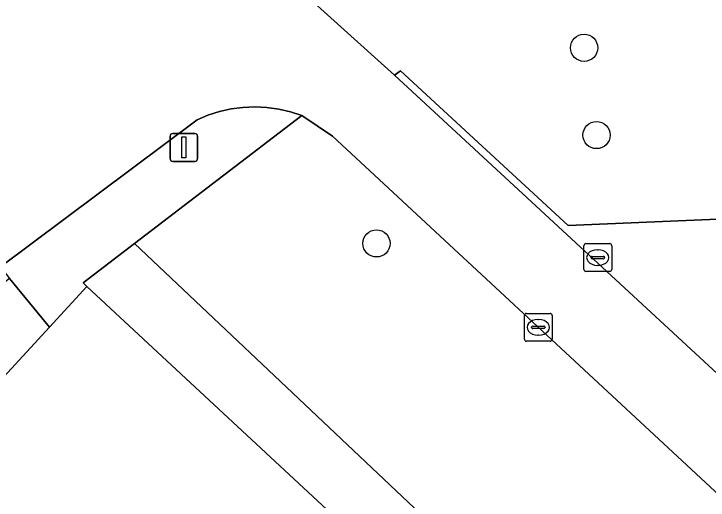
# Model space of a CAD drawing. Extents: x 159217 to 160349, y 381246 to 382172.
# Drawn here: x 159690.72 to 159715.66, y 381631.87 to 381649.33 of the extents above; entities that cross this region are included whole.
import ezdxf

# ---------------------------------------------------------------- set-up
doc = ezdxf.new("R2010")
doc.units = 0
for name, color, linetype in [('IMGEO_Boom', 7, 'Continuous'), ('IMGEO_Groenvoorziening', 7, 'Continuous'), ('IMGEO_Kolk', 7, 'Continuous'), ('IMGEO_Lichtmast', 7, 'Continuous'), ('IMGEO_Pand', 7, 'Continuous'), ('IMGEO_Parkeervlak_open', 7, 'Continuous'), ('IMGEO_Rijbaan_lokaal_open', 7, 'Continuous'), ('IMGEO_Voetpad_open', 7, 'Continuous')]:
    doc.layers.add(name, color=color, linetype=linetype)

msp = doc.modelspace()

# ---------------------------------------------------------------- linework, layer by layer
at = {"layer": 'IMGEO_Boom'}
for centre in [(159711.203, 381648.11), (159711.651, 381644.977), (159703.743, 381641.088)]:
    msp.add_circle(centre, 0.489, dxfattribs=at)
at = {"layer": 'IMGEO_Groenvoorziening'}
for points in [[(159761.166, 381645.753), (159763.539, 381648.418), (159763.017, 381649.524), (159762.042, 381650.584), (159755.528, 381656.533), (159748.109, 381656.383), (159747.026, 381655.205), (159728.782, 381672.138), (159700.775, 381650.391), (159704.387, 381647.126), (159704.607, 381647.278), (159710.635, 381641.734), (159717.698, 381642.029), (159718.758, 381643.042), (159738.086, 381625.011), (159740.783, 381622.495), (159746.613, 381629.193), (159751.124, 381634.358), (159750.341, 381635.042), (159752.414, 381637.338), (159754.247, 381639.368), (159754.982, 381638.661)], [(159702.168, 381644.935), (159701.061, 381645.68), (159695.046, 381641.083), (159725.429, 381612.393), (159730.796, 381618.368)], [(159727.892, 381607.657), (159729.043, 381608.981), (159725.429, 381612.393), (159695.046, 381641.083), (159693.2, 381639.672), (159693.343, 381639.536), (159704.334, 381629.328), (159715.325, 381619.12), (159726.499, 381608.743)]]:
    msp.add_lwpolyline(points, close=True, dxfattribs=at)
at = {"layer": 'IMGEO_Kolk'}
for p, q in [((159711.196, 381640.153), (159711.196, 381641.005)), ((159711.271, 381641.079), (159712.123, 381641.079)), ((159712.197, 381641.005), (159712.197, 381640.153)), ((159711.684, 381640.859), (159711.709, 381640.859)), ((159711.455, 381640.573), (159711.455, 381640.585)), ((159711.893, 381640.536), (159711.495, 381640.536)), ((159711.498, 381640.622), (159711.896, 381640.622)), ((159711.939, 381640.585), (159711.939, 381640.573)), ((159711.707, 381640.299), (159711.682, 381640.299)), ((159712.123, 381640.079), (159711.271, 381640.079)), ((159709.058, 381637.648), (159709.058, 381638.5)), ((159709.133, 381638.574), (159709.985, 381638.574)), ((159710.059, 381638.5), (159710.059, 381637.648)), ((159709.546, 381638.354), (159709.571, 381638.354)), ((159709.317, 381638.068), (159709.317, 381638.08)), ((159709.755, 381638.031), (159709.357, 381638.031)), ((159709.36, 381638.117), (159709.758, 381638.117)), ((159709.801, 381638.08), (159709.801, 381638.068)), ((159709.569, 381637.794), (159709.544, 381637.794)), ((159709.985, 381637.574), (159709.133, 381637.574))]:
    msp.add_line(p, q, dxfattribs=at)
for points in [[(159711.196, 381640.153), (159711.196, 381641.005)], [(159711.271, 381641.079), (159712.123, 381641.079)], [(159712.197, 381641.005), (159712.197, 381640.153)], [(159712.123, 381640.079), (159711.271, 381640.079)], [(159709.058, 381637.648), (159709.058, 381638.5)], [(159709.133, 381638.574), (159709.985, 381638.574)], [(159710.059, 381638.5), (159710.059, 381637.648)], [(159709.985, 381637.574), (159709.133, 381637.574)]]:
    msp.add_lwpolyline(points, dxfattribs=at)
for centre, radius, start, end in [((159711.273, 381641.003), 0.0765, 91.552, 178.448), ((159711.273, 381641.003), 0.0765, 91.552, 178.448), ((159712.121, 381641.003), 0.0765, 1.552, 88.448), ((159712.121, 381641.003), 0.0765, 1.552, 88.448), ((159711.495, 381640.582), 0.0403, 85.8775, 175.7526), ((159711.492, 381640.572), 0.0366, 178.938, 274.7102), ((159711.896, 381640.579), 0.043, 264.8664, 352.4533), ((159711.9, 381640.584), 0.0386, 1.7309, 96.639), ((159711.273, 381640.155), 0.0765, 181.552, 268.448), ((159711.273, 381640.155), 0.0765, 181.552, 268.448), ((159712.121, 381640.155), 0.0765, 271.552, 358.448), ((159712.121, 381640.155), 0.0765, 271.552, 358.448), ((159709.135, 381638.498), 0.0765, 91.552, 178.448), ((159709.135, 381638.498), 0.0765, 91.552, 178.448), ((159709.983, 381638.498), 0.0765, 1.552, 88.448), ((159709.983, 381638.498), 0.0765, 1.552, 88.448), ((159709.357, 381638.077), 0.0403, 85.8775, 175.7526), ((159709.354, 381638.067), 0.0366, 178.938, 274.7102), ((159709.758, 381638.074), 0.043, 264.8664, 352.4533), ((159709.762, 381638.079), 0.0386, 1.7309, 96.639), ((159709.135, 381637.65), 0.0765, 181.552, 268.448), ((159709.135, 381637.65), 0.0765, 181.552, 268.448), ((159709.983, 381637.65), 0.0765, 271.552, 358.448), ((159709.983, 381637.65), 0.0765, 271.552, 358.448)]:
    msp.add_arc(centre, radius, start, end, dxfattribs=at)
for centre, major_axis, ratio, start_param, end_param in [((159711.683, 381640.579), (-0.387, 0.002), 0.722429, 4.712389, 7.853982), ((159711.708, 381640.579), (-0.39, 0.002), 0.717154, 1.570796, 4.712389), ((159709.545, 381638.074), (-0.387, 0.002), 0.722429, 4.712389, 7.853982), ((159709.57, 381638.074), (-0.39, 0.002), 0.717154, 1.570796, 4.712389)]:
    msp.add_ellipse(centre, major_axis=major_axis, ratio=ratio, start_param=start_param, end_param=end_param, dxfattribs=at)
at = {"layer": 'IMGEO_Lichtmast'}
for p, q in [((159696.429, 381645.032), (159697.219, 381645.032)), ((159697.219, 381645.032), (159696.429, 381645.032)), ((159696.329, 381644.132), (159696.329, 381644.932)), ((159696.329, 381644.932), (159696.329, 381644.132)), ((159697.319, 381644.932), (159697.319, 381644.132)), ((159697.319, 381644.132), (159697.319, 381644.932)), ((159697.219, 381644.032), (159696.429, 381644.032)), ((159696.429, 381644.032), (159697.219, 381644.032))]:
    msp.add_line(p, q, dxfattribs=at)
msp.add_lwpolyline([(159696.749, 381644.907), (159696.899, 381644.907), (159696.899, 381644.157), (159696.749, 381644.157), (159696.749, 381644.907)], dxfattribs=at)
for centre, start, end in [((159696.429, 381644.932), 90, 180), ((159696.429, 381644.932), 90, 180), ((159697.219, 381644.932), 0, 90), ((159697.219, 381644.932), 360, 90), ((159696.429, 381644.132), 180, 270), ((159696.429, 381644.132), 180, 270), ((159697.219, 381644.132), 270, 0), ((159697.219, 381644.132), 270, 0)]:
    msp.add_arc(centre, 0.1, start, end, dxfattribs=at)
at = {"layer": 'IMGEO_Pand'}
msp.add_lwpolyline([(159704.334, 381629.328), (159693.343, 381639.536), (159691.997, 381638.077), (159686.25, 381631.845), (159697.195, 381621.587)], close=True, dxfattribs=at)
at = {"layer": 'IMGEO_Parkeervlak_open'}
msp.add_lwpolyline([(159729.025, 381624.368), (159736.558, 381624.666), (159717.698, 381642.029), (159710.635, 381641.734), (159704.607, 381647.278), (159704.387, 381647.126)], close=True, dxfattribs=at)
at = {"layer": 'IMGEO_Rijbaan_lokaal_open'}
for points in [[(159734.235, 381619.537), (159729.025, 381624.368), (159704.387, 381647.126), (159700.775, 381650.391), (159700.681, 381650.48)], [(159682.907, 381649.597), (159684.803, 381647.176), (159686.691, 381644.766), (159688.595, 381642.335), (159690.231, 381640.246), (159697.301, 381645.525), (159697.688, 381645.688), (159698.098, 381645.82), (159698.518, 381645.914), (159698.945, 381645.971), (159699.375, 381645.989), (159699.805, 381645.969), (159700.232, 381645.91), (159700.652, 381645.814), (159701.061, 381645.68), (159702.168, 381644.935), (159730.796, 381618.368), (159732.059, 381617.194)]]:
    msp.add_lwpolyline(points, dxfattribs=at)
at = {"layer": 'IMGEO_Voetpad_open'}
msp.add_lwpolyline([(159701.061, 381645.68), (159700.652, 381645.814), (159700.232, 381645.91), (159699.805, 381645.969), (159699.375, 381645.989), (159698.945, 381645.971), (159698.518, 381645.914), (159698.098, 381645.82), (159697.688, 381645.688), (159697.301, 381645.525), (159690.231, 381640.246), (159690.556, 381639.831), (159691.997, 381638.077), (159693.343, 381639.536), (159693.2, 381639.672), (159695.046, 381641.083)], close=True, dxfattribs=at)
msp.add_lwpolyline([(159686.25, 381631.845), (159691.997, 381638.077), (159690.556, 381639.831), (159685.765, 381636.079), (159683.804, 381638.582), (159682.069, 381640.797), (159670.12, 381631.438), (159658.311, 381622.189)], dxfattribs=at)

doc.saveas('drawing.dxf')
